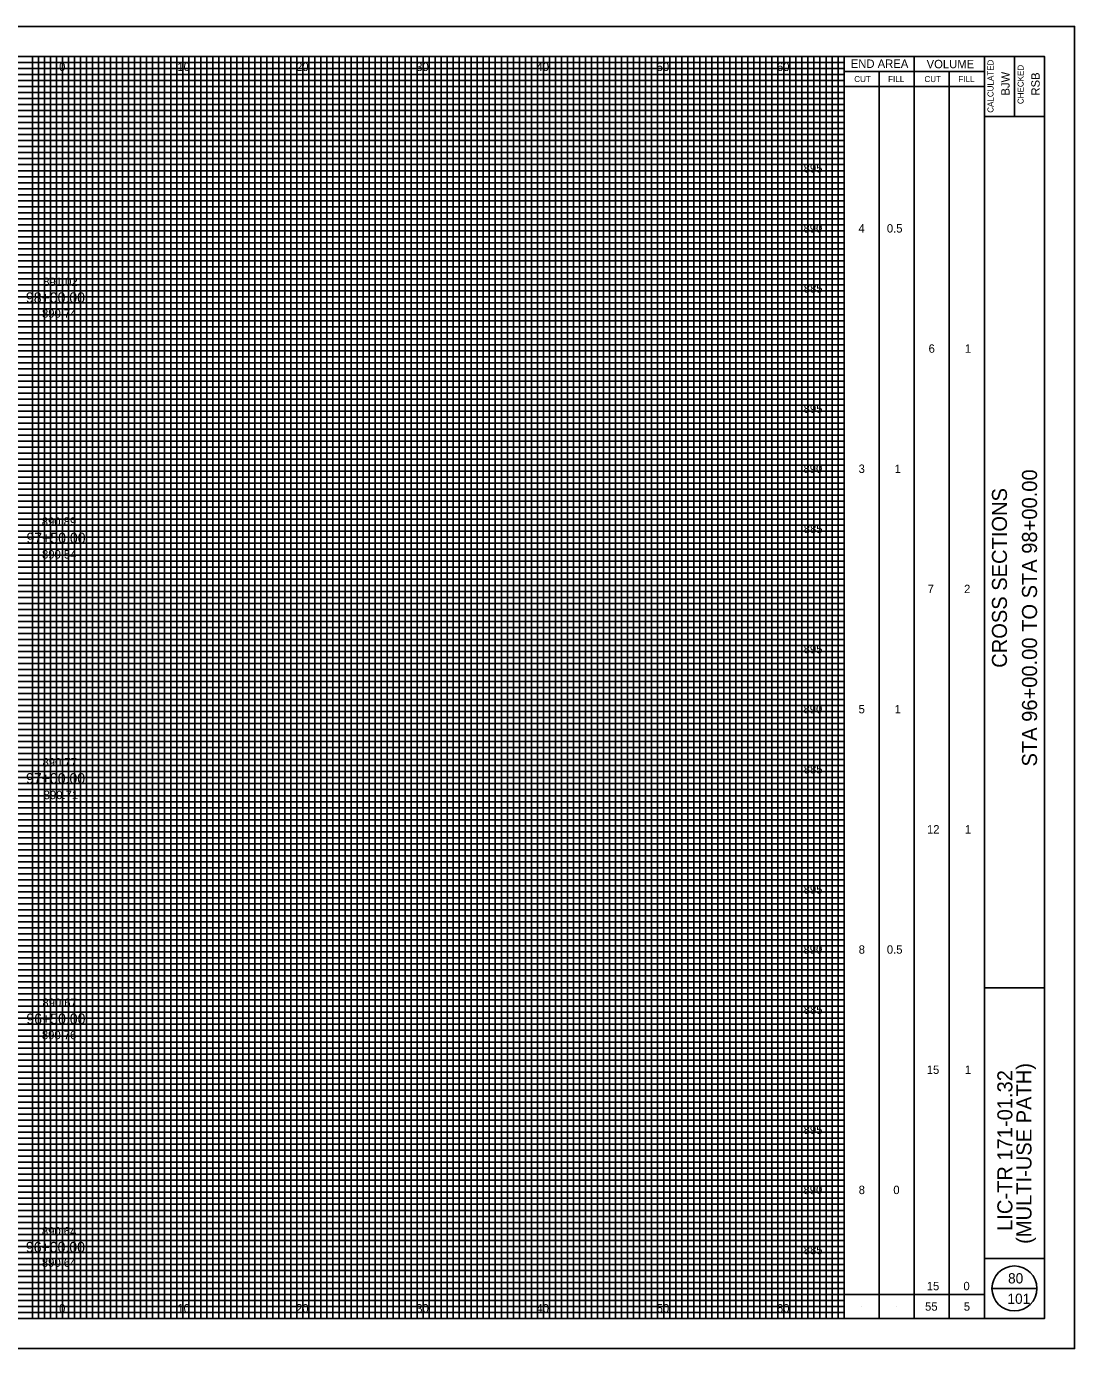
# Model space of a CAD drawing. Extents: x -10 to 160, y -2 to 3672.
# Drawn here: x 72.8 to 160, y 1262.5 to 1372.5 of the extents above; entities that cross this region are included whole.
import ezdxf

# ---------------------------------------------------------------- set-up
doc = ezdxf.new("R2010")
doc.units = 0
for name, color, linetype in [('SH_Border', 7, 'Continuous'), ('SH_Cut_Line', 7, 'Continuous'), ('SH_Data', 7, 'Continuous'), ('SH_Major_Grid_Line', 7, 'Continuous'), ('SH_Minor_Grid_Line', 7, 'Continuous'), ('SH_Text', 7, 'Continuous'), ('TX_P_10', 7, 'Continuous'), ('TX_X_10', 7, 'Continuous')]:
    doc.layers.add(name, color=color, linetype=linetype)

msp = doc.modelspace()

# ---------------------------------------------------------------- linework, layer by layer
at = {"layer": 'SH_Border'}
for p, q in [((152.5, 1265), (152.5, 1370)), ((155, 1370), (155, 1365)), ((152.5, 1365), (157.5, 1365)), ((152.5, 1292.5), (157.5, 1292.5)), ((152.5, 1270), (157.5, 1270))]:
    msp.add_line(p, q, dxfattribs=at)
msp.add_lwpolyline([(0, 1370), (157.5, 1370), (157.5, 1265), (0, 1265)], close=True, dxfattribs=at)
at = {"layer": 'SH_Cut_Line'}
msp.add_lwpolyline([(-10, 1262.5), (160, 1262.5), (160, 1372.5), (-10, 1372.5)], close=True, dxfattribs=at)
at = {"layer": 'SH_Data'}
for p, q in [((140.83, 1265), (140.83, 1370)), ((146.67, 1265), (146.67, 1370)), ((140.83, 1368.75), (152.5, 1368.75)), ((143.75, 1265), (143.75, 1368.75)), ((149.58, 1265), (149.58, 1368.75)), ((140.83, 1367.5), (152.5, 1367.5)), ((153.12, 1267.5), (156.88, 1267.5)), ((140.83, 1267), (152.5, 1267)), ((142.29, 1266), (142.29, 1266)), ((145.21, 1266), (145.21, 1266)), ((148.12, 1266), (148.12, 1266)), ((151.04, 1266), (151.04, 1266))]:
    msp.add_line(p, q, dxfattribs=at)
msp.add_circle((155, 1267.5), 1.87, dxfattribs=at)
at = {"layer": 'SH_Major_Grid_Line'}
for p, q in [((75.83, 1265), (75.83, 1370)), ((80.83, 1265), (80.83, 1370)), ((85.83, 1265), (85.83, 1370)), ((90.83, 1265), (90.83, 1370)), ((95.83, 1265), (95.83, 1370)), ((100.83, 1265), (100.83, 1370)), ((105.83, 1265), (105.83, 1370)), ((110.83, 1265), (110.83, 1370)), ((115.83, 1265), (115.83, 1370)), ((120.83, 1265), (120.83, 1370)), ((125.83, 1265), (125.83, 1370)), ((130.83, 1265), (130.83, 1370)), ((135.83, 1265), (135.83, 1370)), ((5.83, 1365), (140.83, 1365)), ((5.83, 1360), (140.83, 1360)), ((5.83, 1355), (140.83, 1355)), ((5.83, 1350), (140.83, 1350)), ((5.83, 1345), (140.83, 1345)), ((5.83, 1340), (140.83, 1340)), ((5.83, 1335), (140.83, 1335)), ((5.83, 1330), (140.83, 1330)), ((5.83, 1325), (140.83, 1325)), ((5.83, 1320), (140.83, 1320)), ((5.83, 1315), (140.83, 1315)), ((5.83, 1310), (140.83, 1310)), ((5.83, 1305), (140.83, 1305)), ((5.83, 1300), (140.83, 1300)), ((5.83, 1295), (140.83, 1295)), ((5.83, 1290), (140.83, 1290)), ((5.83, 1285), (140.83, 1285)), ((5.83, 1280), (140.83, 1280)), ((5.83, 1275), (140.83, 1275)), ((5.83, 1270), (140.83, 1270))]:
    msp.add_line(p, q, dxfattribs=at)
at = {"layer": 'SH_Minor_Grid_Line'}
for p, q in [((5.83, 1369.5), (140.83, 1369.5)), ((73.33, 1265), (73.33, 1370)), ((73.83, 1265), (73.83, 1370)), ((74.33, 1265), (74.33, 1370)), ((74.83, 1265), (74.83, 1370)), ((75.33, 1265), (75.33, 1370)), ((76.33, 1265), (76.33, 1370)), ((76.83, 1265), (76.83, 1370)), ((77.33, 1265), (77.33, 1370)), ((77.83, 1265), (77.83, 1370)), ((78.33, 1265), (78.33, 1370)), ((78.83, 1265), (78.83, 1370)), ((79.33, 1265), (79.33, 1370)), ((79.83, 1265), (79.83, 1370)), ((80.33, 1265), (80.33, 1370)), ((81.33, 1265), (81.33, 1370)), ((81.83, 1265), (81.83, 1370)), ((82.33, 1265), (82.33, 1370)), ((82.83, 1265), (82.83, 1370)), ((83.33, 1265), (83.33, 1370)), ((83.83, 1265), (83.83, 1370)), ((84.33, 1265), (84.33, 1370)), ((84.83, 1265), (84.83, 1370)), ((85.33, 1265), (85.33, 1370)), ((86.33, 1265), (86.33, 1370)), ((86.83, 1265), (86.83, 1370)), ((87.33, 1265), (87.33, 1370)), ((87.83, 1265), (87.83, 1370)), ((88.33, 1265), (88.33, 1370)), ((88.83, 1265), (88.83, 1370)), ((89.33, 1265), (89.33, 1370)), ((89.83, 1265), (89.83, 1370)), ((90.33, 1265), (90.33, 1370)), ((91.33, 1265), (91.33, 1370)), ((91.83, 1265), (91.83, 1370)), ((92.33, 1265), (92.33, 1370)), ((92.83, 1265), (92.83, 1370)), ((93.33, 1265), (93.33, 1370)), ((93.83, 1265), (93.83, 1370)), ((94.33, 1265), (94.33, 1370)), ((94.83, 1265), (94.83, 1370)), ((95.33, 1265), (95.33, 1370)), ((96.33, 1265), (96.33, 1370)), ((96.83, 1265), (96.83, 1370)), ((97.33, 1265), (97.33, 1370)), ((97.83, 1265), (97.83, 1370)), ((98.33, 1265), (98.33, 1370)), ((98.83, 1265), (98.83, 1370)), ((99.33, 1265), (99.33, 1370)), ((99.83, 1265), (99.83, 1370)), ((100.33, 1265), (100.33, 1370)), ((101.33, 1265), (101.33, 1370)), ((101.83, 1265), (101.83, 1370)), ((102.33, 1265), (102.33, 1370)), ((102.83, 1265), (102.83, 1370)), ((103.33, 1265), (103.33, 1370)), ((103.83, 1265), (103.83, 1370)), ((104.33, 1265), (104.33, 1370)), ((104.83, 1265), (104.83, 1370)), ((105.33, 1265), (105.33, 1370)), ((106.33, 1265), (106.33, 1370)), ((106.83, 1265), (106.83, 1370)), ((107.33, 1265), (107.33, 1370)), ((107.83, 1265), (107.83, 1370)), ((108.33, 1265), (108.33, 1370)), ((108.83, 1265), (108.83, 1370)), ((109.33, 1265), (109.33, 1370)), ((109.83, 1265), (109.83, 1370)), ((110.33, 1265), (110.33, 1370)), ((111.33, 1265), (111.33, 1370)), ((111.83, 1265), (111.83, 1370)), ((112.33, 1265), (112.33, 1370)), ((112.83, 1265), (112.83, 1370)), ((113.33, 1265), (113.33, 1370)), ((113.83, 1265), (113.83, 1370)), ((114.33, 1265), (114.33, 1370)), ((114.83, 1265), (114.83, 1370)), ((115.33, 1265), (115.33, 1370)), ((116.33, 1265), (116.33, 1370)), ((116.83, 1265), (116.83, 1370)), ((117.33, 1265), (117.33, 1370)), ((117.83, 1265), (117.83, 1370)), ((118.33, 1265), (118.33, 1370)), ((118.83, 1265), (118.83, 1370)), ((119.33, 1265), (119.33, 1370)), ((119.83, 1265), (119.83, 1370)), ((120.33, 1265), (120.33, 1370)), ((121.33, 1265), (121.33, 1370)), ((121.83, 1265), (121.83, 1370)), ((122.33, 1265), (122.33, 1370)), ((122.83, 1265), (122.83, 1370)), ((123.33, 1265), (123.33, 1370)), ((123.83, 1265), (123.83, 1370)), ((124.33, 1265), (124.33, 1370)), ((124.83, 1265), (124.83, 1370)), ((125.33, 1265), (125.33, 1370)), ((126.33, 1265), (126.33, 1370)), ((126.83, 1265), (126.83, 1370)), ((127.33, 1265), (127.33, 1370)), ((127.83, 1265), (127.83, 1370)), ((128.33, 1265), (128.33, 1370)), ((128.83, 1265), (128.83, 1370)), ((129.33, 1265), (129.33, 1370)), ((129.83, 1265), (129.83, 1370)), ((130.33, 1265), (130.33, 1370)), ((131.33, 1265), (131.33, 1370)), ((131.83, 1265), (131.83, 1370)), ((132.33, 1265), (132.33, 1370)), ((132.83, 1265), (132.83, 1370)), ((133.33, 1265), (133.33, 1370)), ((133.83, 1265), (133.83, 1370)), ((134.33, 1265), (134.33, 1370)), ((134.83, 1265), (134.83, 1370)), ((135.33, 1265), (135.33, 1370)), ((136.33, 1265), (136.33, 1370)), ((136.83, 1265), (136.83, 1370)), ((137.33, 1265), (137.33, 1370)), ((137.83, 1265), (137.83, 1370)), ((138.33, 1265), (138.33, 1370)), ((138.83, 1265), (138.83, 1370)), ((139.33, 1265), (139.33, 1370)), ((139.83, 1265), (139.83, 1370)), ((140.33, 1265), (140.33, 1370)), ((5.83, 1369), (140.83, 1369)), ((5.83, 1368.5), (140.83, 1368.5)), ((5.83, 1368), (140.83, 1368)), ((5.83, 1367.5), (140.83, 1367.5)), ((5.83, 1367), (140.83, 1367)), ((5.83, 1366.5), (140.83, 1366.5)), ((5.83, 1366), (140.83, 1366)), ((5.83, 1365.5), (140.83, 1365.5)), ((5.83, 1364.5), (140.83, 1364.5)), ((5.83, 1364), (140.83, 1364)), ((5.83, 1363.5), (140.83, 1363.5)), ((5.83, 1363), (140.83, 1363)), ((5.83, 1362.5), (140.83, 1362.5)), ((5.83, 1362), (140.83, 1362)), ((5.83, 1361.5), (140.83, 1361.5)), ((5.83, 1361), (140.83, 1361)), ((5.83, 1360.5), (140.83, 1360.5)), ((5.83, 1359.5), (140.83, 1359.5)), ((5.83, 1359), (140.83, 1359)), ((5.83, 1358.5), (140.83, 1358.5)), ((5.83, 1358), (140.83, 1358)), ((5.83, 1357.5), (140.83, 1357.5)), ((5.83, 1357), (140.83, 1357)), ((5.83, 1356.5), (140.83, 1356.5)), ((5.83, 1356), (140.83, 1356)), ((5.83, 1355.5), (140.83, 1355.5)), ((5.83, 1354.5), (140.83, 1354.5)), ((5.83, 1354), (140.83, 1354)), ((5.83, 1353.5), (140.83, 1353.5)), ((5.83, 1353), (140.83, 1353)), ((5.83, 1352.5), (140.83, 1352.5)), ((5.83, 1352), (140.83, 1352)), ((5.83, 1351.5), (140.83, 1351.5)), ((5.83, 1351), (140.83, 1351)), ((5.83, 1350.5), (140.83, 1350.5)), ((5.83, 1349.5), (140.83, 1349.5)), ((5.83, 1349), (140.83, 1349)), ((5.83, 1348.5), (140.83, 1348.5)), ((5.83, 1348), (140.83, 1348)), ((5.83, 1347.5), (140.83, 1347.5)), ((5.83, 1347), (140.83, 1347)), ((5.83, 1346.5), (140.83, 1346.5)), ((5.83, 1346), (140.83, 1346)), ((5.83, 1345.5), (140.83, 1345.5)), ((5.83, 1344.5), (140.83, 1344.5)), ((5.83, 1344), (140.83, 1344)), ((5.83, 1343.5), (140.83, 1343.5)), ((5.83, 1343), (140.83, 1343)), ((5.83, 1342.5), (140.83, 1342.5)), ((5.83, 1342), (140.83, 1342)), ((5.83, 1341.5), (140.83, 1341.5)), ((5.83, 1341), (140.83, 1341)), ((5.83, 1340.5), (140.83, 1340.5)), ((5.83, 1339.5), (140.83, 1339.5)), ((5.83, 1339), (140.83, 1339)), ((5.83, 1338.5), (140.83, 1338.5)), ((5.83, 1338), (140.83, 1338)), ((5.83, 1337.5), (140.83, 1337.5)), ((5.83, 1337), (140.83, 1337)), ((5.83, 1336.5), (140.83, 1336.5)), ((5.83, 1336), (140.83, 1336)), ((5.83, 1335.5), (140.83, 1335.5)), ((5.83, 1334.5), (140.83, 1334.5)), ((5.83, 1334), (140.83, 1334)), ((5.83, 1333.5), (140.83, 1333.5)), ((5.83, 1333), (140.83, 1333)), ((5.83, 1332.5), (140.83, 1332.5)), ((5.83, 1332), (140.83, 1332)), ((5.83, 1331.5), (140.83, 1331.5)), ((5.83, 1331), (140.83, 1331)), ((5.83, 1330.5), (140.83, 1330.5)), ((5.83, 1329.5), (140.83, 1329.5)), ((5.83, 1329), (140.83, 1329)), ((5.83, 1328.5), (140.83, 1328.5)), ((5.83, 1328), (140.83, 1328)), ((5.83, 1327.5), (140.83, 1327.5)), ((5.83, 1327), (140.83, 1327)), ((5.83, 1326.5), (140.83, 1326.5)), ((5.83, 1326), (140.83, 1326)), ((5.83, 1325.5), (140.83, 1325.5)), ((5.83, 1324.5), (140.83, 1324.5)), ((5.83, 1324), (140.83, 1324)), ((5.83, 1323.5), (140.83, 1323.5)), ((5.83, 1323), (140.83, 1323)), ((5.83, 1322.5), (140.83, 1322.5)), ((5.83, 1322), (140.83, 1322)), ((5.83, 1321.5), (140.83, 1321.5)), ((5.83, 1321), (140.83, 1321)), ((5.83, 1320.5), (140.83, 1320.5)), ((5.83, 1319.5), (140.83, 1319.5)), ((5.83, 1319), (140.83, 1319)), ((5.83, 1318.5), (140.83, 1318.5)), ((5.83, 1318), (140.83, 1318)), ((5.83, 1317.5), (140.83, 1317.5)), ((5.83, 1317), (140.83, 1317)), ((5.83, 1316.5), (140.83, 1316.5)), ((5.83, 1316), (140.83, 1316)), ((5.83, 1315.5), (140.83, 1315.5)), ((5.83, 1314.5), (140.83, 1314.5)), ((5.83, 1314), (140.83, 1314)), ((5.83, 1313.5), (140.83, 1313.5)), ((5.83, 1313), (140.83, 1313)), ((5.83, 1312.5), (140.83, 1312.5)), ((5.83, 1312), (140.83, 1312)), ((5.83, 1311.5), (140.83, 1311.5)), ((5.83, 1311), (140.83, 1311)), ((5.83, 1310.5), (140.83, 1310.5)), ((5.83, 1309.5), (140.83, 1309.5)), ((5.83, 1309), (140.83, 1309)), ((5.83, 1308.5), (140.83, 1308.5)), ((5.83, 1308), (140.83, 1308)), ((5.83, 1307.5), (140.83, 1307.5)), ((5.83, 1307), (140.83, 1307)), ((5.83, 1306.5), (140.83, 1306.5)), ((5.83, 1306), (140.83, 1306)), ((5.83, 1305.5), (140.83, 1305.5)), ((5.83, 1304.5), (140.83, 1304.5)), ((5.83, 1304), (140.83, 1304)), ((5.83, 1303.5), (140.83, 1303.5)), ((5.83, 1303), (140.83, 1303)), ((5.83, 1302.5), (140.83, 1302.5)), ((5.83, 1302), (140.83, 1302)), ((5.83, 1301.5), (140.83, 1301.5)), ((5.83, 1301), (140.83, 1301)), ((5.83, 1300.5), (140.83, 1300.5)), ((5.83, 1299.5), (140.83, 1299.5)), ((5.83, 1299), (140.83, 1299)), ((5.83, 1298.5), (140.83, 1298.5)), ((5.83, 1298), (140.83, 1298)), ((5.83, 1297.5), (140.83, 1297.5)), ((5.83, 1297), (140.83, 1297)), ((5.83, 1296.5), (140.83, 1296.5)), ((5.83, 1296), (140.83, 1296)), ((5.83, 1295.5), (140.83, 1295.5)), ((5.83, 1294.5), (140.83, 1294.5)), ((5.83, 1294), (140.83, 1294)), ((5.83, 1293.5), (140.83, 1293.5)), ((5.83, 1293), (140.83, 1293)), ((5.83, 1292.5), (140.83, 1292.5)), ((5.83, 1292), (140.83, 1292)), ((5.83, 1291.5), (140.83, 1291.5)), ((5.83, 1291), (140.83, 1291)), ((5.83, 1290.5), (140.83, 1290.5)), ((5.83, 1289.5), (140.83, 1289.5)), ((5.83, 1289), (140.83, 1289)), ((5.83, 1288.5), (140.83, 1288.5)), ((5.83, 1288), (140.83, 1288)), ((5.83, 1287.5), (140.83, 1287.5)), ((5.83, 1287), (140.83, 1287)), ((5.83, 1286.5), (140.83, 1286.5)), ((5.83, 1286), (140.83, 1286)), ((5.83, 1285.5), (140.83, 1285.5)), ((5.83, 1284.5), (140.83, 1284.5)), ((5.83, 1284), (140.83, 1284)), ((5.83, 1283.5), (140.83, 1283.5)), ((5.83, 1283), (140.83, 1283)), ((5.83, 1282.5), (140.83, 1282.5)), ((5.83, 1282), (140.83, 1282)), ((5.83, 1281.5), (140.83, 1281.5)), ((5.83, 1281), (140.83, 1281)), ((5.83, 1280.5), (140.83, 1280.5)), ((5.83, 1279.5), (140.83, 1279.5)), ((5.83, 1279), (140.83, 1279)), ((5.83, 1278.5), (140.83, 1278.5)), ((5.83, 1278), (140.83, 1278)), ((5.83, 1277.5), (140.83, 1277.5)), ((5.83, 1277), (140.83, 1277)), ((5.83, 1276.5), (140.83, 1276.5)), ((5.83, 1276), (140.83, 1276)), ((5.83, 1275.5), (140.83, 1275.5)), ((5.83, 1274.5), (140.83, 1274.5)), ((5.83, 1274), (140.83, 1274)), ((5.83, 1273.5), (140.83, 1273.5)), ((5.83, 1273), (140.83, 1273)), ((5.83, 1272.5), (140.83, 1272.5)), ((5.83, 1272), (140.83, 1272)), ((5.83, 1271.5), (140.83, 1271.5)), ((5.83, 1271), (140.83, 1271)), ((5.83, 1270.5), (140.83, 1270.5)), ((5.83, 1269.5), (140.83, 1269.5)), ((5.83, 1269), (140.83, 1269)), ((5.83, 1268.5), (140.83, 1268.5)), ((5.83, 1268), (140.83, 1268)), ((5.83, 1267.5), (140.83, 1267.5)), ((5.83, 1267), (140.83, 1267)), ((5.83, 1266.5), (140.83, 1266.5)), ((5.83, 1266), (140.83, 1266)), ((5.83, 1265.5), (140.83, 1265.5))]:
    msp.add_line(p, q, dxfattribs=at)

# ---------------------------------------------------------------- texts
at = {"layer": 'SH_Data'}
for s, height, p in [('END AREA', 0.7, (141.39, 1369.05)), ('VOLUME', 0.7, (147.7, 1369.02)), ('CUT', 0.5, (141.68, 1367.87)), ('FILL', 0.5, (144.5, 1367.87)), ('CUT', 0.5, (147.52, 1367.87)), ('FILL', 0.5, (150.34, 1367.87)), ('80', 0.85, (154.47, 1267.92)), ('101', 0.85, (154.42, 1266.22))]:
    msp.add_text(s, height=height, dxfattribs=at).set_placement(p)
for s, height, p in [('CALCULATED', 0.5, (153.26, 1365.32)), ('BJW', 0.7, (154.6, 1366.75)), ('CHECKED', 0.5, (155.76, 1366.04)), ('RSB', 0.7, (157.1, 1366.75)), ('STA 96+00.00 TO STA 98+00.00', 1.25, (156.88, 1310.93)), ('CROSS SECTIONS', 1.25, (154.38, 1319.14)), ('(MULTI-USE PATH)', 1.25, (156.42, 1271.21)), ('LIC-TR 171-01.32', 1.25, (154.83, 1272.29))]:
    msp.add_text(s, height=height, rotation=90, dxfattribs=at).set_placement(p)
at = {"layer": 'SH_Text'}
for s, height, p in [('0', 0.7, (75.55, 1368.79)), ('10', 0.7, (85.39, 1368.79)), ('20', 0.7, (95.26, 1368.79)), ('30', 0.7, (105.25, 1368.79)), ('40', 0.7, (115.25, 1368.79)), ('50', 0.7, (125.25, 1368.79)), ('60', 0.7, (135.25, 1368.79)), ('895', 0.7, (137.47, 1360.35)), ('890', 0.7, (137.46, 1355.35)), ('4', 0.7, (142.03, 1355.35)), ('0.5', 0.7, (144.39, 1355.35)), ('885', 0.7, (137.48, 1350.35)), ('98+00.00', 0.875, (72.79, 1349.5)), ('6', 0.7, (147.86, 1345.35)), ('1', 0.7, (150.88, 1345.35)), ('895', 0.7, (137.47, 1340.35)), ('890', 0.7, (137.46, 1335.35)), ('3', 0.7, (142.04, 1335.35)), ('1', 0.7, (145.04, 1335.35)), ('885', 0.7, (137.48, 1330.35)), ('97+50.00', 0.875, (72.84, 1329.5)), ('7', 0.7, (147.78, 1325.35)), ('2', 0.7, (150.81, 1325.35)), ('895', 0.7, (137.47, 1320.35)), ('890', 0.7, (137.46, 1315.35)), ('5', 0.7, (142.04, 1315.35)), ('1', 0.7, (145.04, 1315.35)), ('97+00.00', 0.875, (72.8, 1309.5)), ('885', 0.7, (137.48, 1310.35)), ('12', 0.7, (147.73, 1305.35)), ('1', 0.7, (150.88, 1305.35)), ('895', 0.7, (137.47, 1300.35)), ('890', 0.7, (137.46, 1295.35)), ('8', 0.7, (142.05, 1295.35)), ('0.5', 0.7, (144.39, 1295.35)), ('96+50.00', 0.875, (72.83, 1289.5)), ('885', 0.7, (137.48, 1290.35)), ('15', 0.7, (147.71, 1285.35)), ('1', 0.7, (150.88, 1285.35)), ('895', 0.7, (137.47, 1280.35)), ('890', 0.7, (137.46, 1275.35)), ('8', 0.7, (142.05, 1275.35)), ('0', 0.7, (144.93, 1275.35)), ('96+00.00', 0.875, (72.79, 1270.5)), ('885', 0.7, (137.48, 1270.35)), ('15', 0.7, (147.71, 1267.35)), ('0', 0.7, (150.76, 1267.35)), ('0', 0.7, (75.55, 1265.5)), ('10', 0.7, (85.39, 1265.5)), ('20', 0.7, (95.26, 1265.5)), ('30', 0.7, (105.25, 1265.5)), ('40', 0.7, (115.25, 1265.5)), ('50', 0.7, (125.25, 1265.5)), ('60', 0.7, (135.25, 1265.5)), ('55', 0.7, (147.57, 1265.65)), ('5', 0.7, (150.79, 1265.65))]:
    msp.add_text(s, height=height, dxfattribs=at).set_placement(p)
at = {"layer": 'TX_P_10'}
for s, p in [('891.02', (74.23, 1350.9)), ('890.89', (74.11, 1330.95)), ('890.77', (74.17, 1310.93)), ('890.67', (74.16, 1290.92)), ('890.64', (74.12, 1271.91))]:
    msp.add_text(s, height=0.7, dxfattribs=at).set_placement(p)
at = {"layer": 'TX_X_10'}
for s, p in [('890.74', (74.13, 1348.27)), ('890.54', (74.13, 1328.23)), ('890.71', (74.27, 1308.21)), ('890.76', (74.12, 1288.24)), ('890.64', (74.12, 1269.3))]:
    msp.add_text(s, height=0.7, dxfattribs=at).set_placement(p)

doc.saveas('drawing.dxf')
